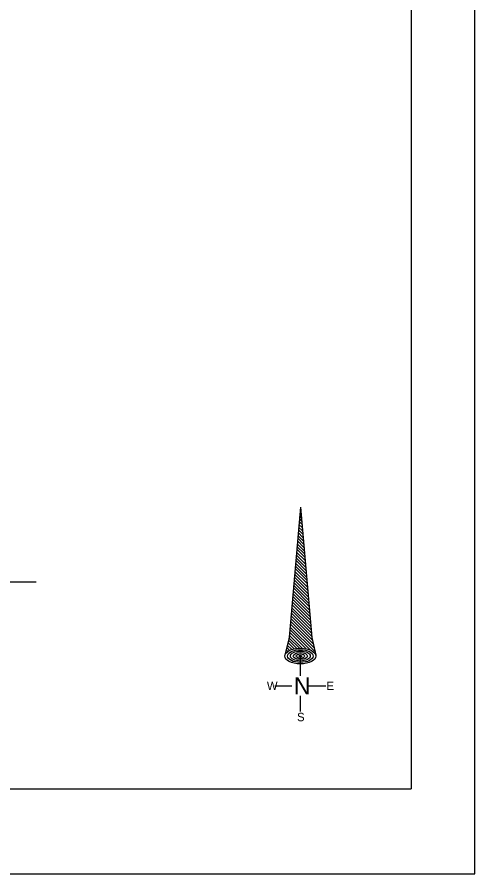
# Model space of a CAD drawing. Extents: x -5566 to 1759129, y -3726 to 731467.
# Drawn here: x -4239 to -3916, y 0 to 604 of the extents above; entities that cross this region are included whole.
import ezdxf

# ---------------------------------------------------------------- set-up
doc = ezdxf.new("R2010")
doc.units = 0
doc.layers.add('Default', color=7, linetype='Continuous')
doc.layers.add('R_No Plot', color=7, linetype='Continuous')

msp = doc.modelspace()

# ---------------------------------------------------------------- linework, layer by layer
at = {"layer": 'Default'}
for p, q in [((-4039.04, 258.66), (-4047.04, 166.66)), ((-4039.41, 254.39), (-4038.6, 253.58)), ((-4039.24, 256.34), (-4038.8, 255.9)), ((-4039.07, 258.3), (-4039, 258.23)), ((-4039.04, 258.66), (-4031.04, 166.66)), ((-4039.92, 248.54), (-4037.99, 246.61)), ((-4039.75, 250.49), (-4038.2, 248.93)), ((-4039.58, 252.44), (-4038.4, 251.26)), ((-4040.43, 242.68), (-4037.39, 239.64)), ((-4040.26, 244.63), (-4037.59, 241.96)), ((-4040.09, 246.59), (-4037.79, 244.29)), ((-4040.94, 236.83), (-4036.78, 232.67)), ((-4040.77, 238.78), (-4036.98, 234.99)), ((-4040.6, 240.73), (-4037.19, 237.32)), ((-4041.45, 230.97), (-4036.18, 225.7)), ((-4041.28, 232.92), (-4036.38, 228.02)), ((-4041.11, 234.88), (-4036.58, 230.35)), ((-4041.96, 225.12), (-4035.57, 218.73)), ((-4041.79, 227.07), (-4035.77, 221.05)), ((-4041.62, 229.02), (-4035.97, 223.38)), ((-4042.47, 219.26), (-4034.96, 211.76)), ((-4042.3, 221.22), (-4035.17, 214.08)), ((-4042.13, 223.17), (-4035.37, 216.41)), ((-4042.98, 213.41), (-4034.36, 204.79)), ((-4042.81, 215.36), (-4034.56, 207.11)), ((-4042.64, 217.31), (-4034.76, 209.44)), ((-4382.7, 205.98), (-4225.28, 205.98)), ((-4043.66, 205.6), (-4033.55, 195.5)), ((-4043.49, 207.55), (-4033.75, 197.82)), ((-4043.32, 209.51), (-4033.95, 200.14)), ((-4043.15, 211.46), (-4034.16, 202.47)), ((-4044.16, 199.75), (-4032.94, 188.53)), ((-4043.99, 201.7), (-4033.15, 190.85)), ((-4043.83, 203.65), (-4033.35, 193.17)), ((-4044.67, 193.89), (-4032.34, 181.56)), ((-4044.5, 195.84), (-4032.54, 183.88)), ((-4044.33, 197.8), (-4032.74, 186.2)), ((-4045.18, 188.04), (-4031.73, 174.59)), ((-4045.01, 189.99), (-4031.93, 176.91)), ((-4044.84, 191.94), (-4032.14, 179.23)), ((-4045.69, 182.18), (-4031.13, 167.62)), ((-4045.52, 184.13), (-4031.33, 169.94)), ((-4045.35, 186.09), (-4031.53, 172.26)), ((-4046.2, 176.33), (-4029.34, 159.47)), ((-4046.03, 178.28), (-4030, 162.25)), ((-4045.86, 180.23), (-4030.66, 165.03)), ((-4046.71, 170.47), (-4035.01, 158.77)), ((-4046.54, 172.42), (-4032, 157.88)), ((-4046.37, 174.38), (-4028.68, 156.69)), ((-4047.04, 166.66), (-4049.98, 154.24)), ((-4047.47, 164.86), (-4041.61, 159.01)), ((-4047.06, 166.58), (-4039.63, 159.15)), ((-4046.88, 168.52), (-4037.46, 159.1)), ((-4031.04, 166.66), (-4028.09, 154.19)), ((-4049.09, 158), (-4047.96, 156.88)), ((-4048.68, 159.72), (-4046.61, 157.65)), ((-4048.28, 161.43), (-4045.09, 158.25)), ((-4047.87, 163.15), (-4043.42, 158.7)), ((-4049.9, 154.57), (-4049.89, 154.56)), ((-4049.5, 156.29), (-4049.1, 155.89)), ((-4039.04, 139.66), (-4039.04, 153.66)), ((-4057.04, 132.66), (-4045.04, 132.66)), ((-4033.04, 132.66), (-4021.04, 132.66)), ((-4039.04, 114.66), (-4039.04, 125.66)), ((-5501.05, 60), (-3961.05, 60))]:
    msp.add_line(p, q, dxfattribs=at)
msp.add_lwpolyline([(-5566.05, 0), (-3916.05, 0), (-3916.05, 1050), (-5566.05, 1050)], close=True, dxfattribs=at)
msp.add_lwpolyline([(-3961.05, 990), (-3961.05, 60)], dxfattribs=at)
for major_axis in [(11, 0), (9, 0), (7, 0), (5, 0), (3, 0), (1, 0)]:
    msp.add_ellipse((-4039.04, 153.66), major_axis=major_axis, ratio=0.5, dxfattribs=at)
at = {"layer": 'R_No Plot'}
msp.add_lwpolyline([(-5566.05, 0), (-3916.05, 0), (-3916.05, 1050), (-5566.05, 1050)], close=True, dxfattribs=at)

# ---------------------------------------------------------------- texts
at = {"layer": 'Default'}
for s, height, p in [('W', 6, (-4062.64, 129.66)), ('N', 12, (-4043.58, 126.66)), ('E', 6, (-4020.64, 129.66)), ('S', 6, (-4041.38, 107.66))]:
    msp.add_text(s, height=height, rotation=359.99241, dxfattribs=at).set_placement(p)

doc.saveas('drawing.dxf')
